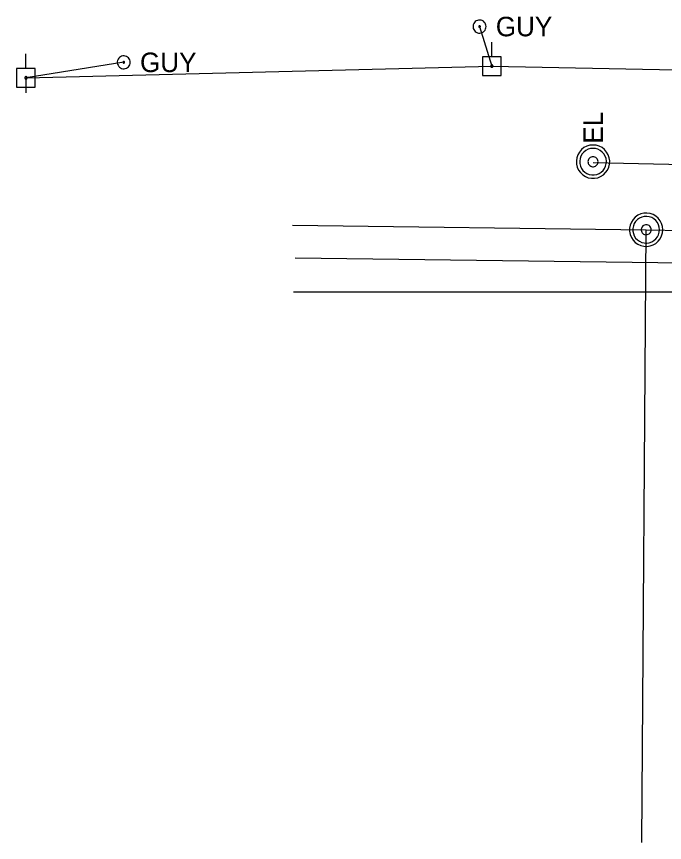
# Model space of a CAD drawing. Extents: x 600849 to 606371, y 330010 to 403088.
# Drawn here: x 604301.9 to 604429.9, y 332599 to 332762.2 of the extents above; entities that cross this region are included whole.
import ezdxf

# ---------------------------------------------------------------- set-up
doc = ezdxf.new("R2010")
doc.units = 0
for name, color, linetype in [('E_UTL_E', 7, 'Continuous'), ('E_UTL_E_UG', 7, 'Continuous'), ('E_UTL_EGuyWire', 7, 'Continuous'), ('E_UTL_EPowerPole', 7, 'Continuous'), ('E_UTL_Overhead', 7, 'Continuous'), ('E_UTL_SAN', 7, 'Continuous'), ('E_UTL_SAN_UG', 7, 'Continuous'), ('E_UTL_T_UG', 7, 'Continuous'), ('E_UTL_W_UG', 7, 'Continuous')]:
    doc.layers.add(name, color=color, linetype=linetype)

msp = doc.modelspace()

# ---------------------------------------------------------------- linework, layer by layer
at = {"layer": 'E_UTL_E'}
for points in [[(604415.81, 332736.82), (604415.19, 332736.76), (604414.59, 332736.59), (604414.03, 332736.3), (604413.53, 332735.91), (604413.12, 332735.44), (604412.81, 332734.9), (604412.61, 332734.3), (604412.52, 332733.68), (604412.55, 332733.05), (604412.69, 332732.44), (604412.95, 332731.87), (604413.32, 332731.36), (604413.77, 332730.93), (604414.3, 332730.59), (604414.88, 332730.36), (604415.5, 332730.24), (604416.13, 332730.24), (604416.74, 332730.36), (604417.32, 332730.59), (604417.85, 332730.93), (604418.31, 332731.36), (604418.67, 332731.87), (604418.93, 332732.44), (604419.08, 332733.05), (604419.11, 332733.68), (604419.02, 332734.3), (604418.81, 332734.9), (604418.5, 332735.44), (604418.09, 332735.91), (604417.6, 332736.3), (604417.04, 332736.59), (604416.44, 332736.76), (604415.81, 332736.82)], [(604415.81, 332736.82), (604415.19, 332736.76), (604414.59, 332736.59), (604414.03, 332736.3), (604413.53, 332735.91), (604413.12, 332735.44), (604412.81, 332734.9), (604412.61, 332734.3), (604412.52, 332733.68), (604412.55, 332733.05), (604412.69, 332732.44), (604412.95, 332731.87), (604413.32, 332731.36), (604413.77, 332730.93), (604414.3, 332730.59), (604414.88, 332730.36), (604415.5, 332730.24), (604416.13, 332730.24), (604416.74, 332730.36), (604417.32, 332730.59), (604417.85, 332730.93), (604418.31, 332731.36), (604418.67, 332731.87), (604418.93, 332732.44), (604419.08, 332733.05), (604419.11, 332733.68), (604419.02, 332734.3), (604418.81, 332734.9), (604418.5, 332735.44), (604418.09, 332735.91), (604417.6, 332736.3), (604417.04, 332736.59), (604416.44, 332736.76), (604415.81, 332736.82)], [(604415.81, 332736.16), (604415.31, 332736.12), (604414.83, 332735.98), (604414.38, 332735.75), (604413.99, 332735.43), (604413.66, 332735.06), (604413.41, 332734.62), (604413.25, 332734.15), (604413.18, 332733.65), (604413.2, 332733.15), (604413.32, 332732.66), (604413.53, 332732.2), (604413.82, 332731.8), (604414.18, 332731.45), (604414.6, 332731.18), (604415.07, 332730.99), (604415.56, 332730.9), (604416.06, 332730.9), (604416.56, 332730.99), (604417.02, 332731.18), (604417.44, 332731.45), (604417.81, 332731.8), (604418.1, 332732.2), (604418.31, 332732.66), (604418.43, 332733.15), (604418.45, 332733.65), (604418.38, 332734.15), (604418.21, 332734.62), (604417.96, 332735.06), (604417.63, 332735.43), (604417.24, 332735.75), (604416.79, 332735.98), (604416.31, 332736.12), (604415.81, 332736.16)], [(604415.81, 332736.16), (604415.31, 332736.12), (604414.83, 332735.98), (604414.38, 332735.75), (604413.99, 332735.43), (604413.66, 332735.06), (604413.41, 332734.62), (604413.25, 332734.15), (604413.18, 332733.65), (604413.2, 332733.15), (604413.32, 332732.66), (604413.53, 332732.2), (604413.82, 332731.8), (604414.18, 332731.45), (604414.6, 332731.18), (604415.07, 332730.99), (604415.56, 332730.9), (604416.06, 332730.9), (604416.56, 332730.99), (604417.02, 332731.18), (604417.44, 332731.45), (604417.81, 332731.8), (604418.1, 332732.2), (604418.31, 332732.66), (604418.43, 332733.15), (604418.45, 332733.65), (604418.38, 332734.15), (604418.21, 332734.62), (604417.96, 332735.06), (604417.63, 332735.43), (604417.24, 332735.75), (604416.79, 332735.98), (604416.31, 332736.12), (604415.81, 332736.16)], [(604415.81, 332734.51), (604415.62, 332734.5), (604415.44, 332734.44), (604415.28, 332734.36), (604415.13, 332734.24), (604415.01, 332734.1), (604414.91, 332733.94), (604414.85, 332733.76), (604414.82, 332733.57), (604414.83, 332733.38), (604414.88, 332733.2), (604414.95, 332733.03), (604415.06, 332732.88), (604415.2, 332732.75), (604415.36, 332732.64), (604415.53, 332732.57), (604415.72, 332732.54), (604415.91, 332732.54), (604416.09, 332732.57), (604416.27, 332732.64), (604416.42, 332732.75), (604416.56, 332732.88), (604416.67, 332733.03), (604416.75, 332733.2), (604416.79, 332733.38), (604416.8, 332733.57), (604416.77, 332733.76), (604416.71, 332733.94), (604416.62, 332734.1), (604416.5, 332734.24), (604416.35, 332734.36), (604416.18, 332734.44), (604416, 332734.5), (604415.81, 332734.51)], [(604415.81, 332734.51), (604415.62, 332734.5), (604415.44, 332734.44), (604415.28, 332734.36), (604415.13, 332734.24), (604415.01, 332734.1), (604414.91, 332733.94), (604414.85, 332733.76), (604414.82, 332733.57), (604414.83, 332733.38), (604414.88, 332733.2), (604414.95, 332733.03), (604415.06, 332732.88), (604415.2, 332732.75), (604415.36, 332732.64), (604415.53, 332732.57), (604415.72, 332732.54), (604415.91, 332732.54), (604416.09, 332732.57), (604416.27, 332732.64), (604416.42, 332732.75), (604416.56, 332732.88), (604416.67, 332733.03), (604416.75, 332733.2), (604416.79, 332733.38), (604416.8, 332733.57), (604416.77, 332733.76), (604416.71, 332733.94), (604416.62, 332734.1), (604416.5, 332734.24), (604416.35, 332734.36), (604416.18, 332734.44), (604416, 332734.5), (604415.81, 332734.51)]]:
    msp.add_lwpolyline(points, dxfattribs=at)
at = {"layer": 'E_UTL_E_UG'}
msp.add_line((604415.87, 332733.34), (605162.93, 332719.18), dxfattribs=at)
at = {"layer": 'E_UTL_EGuyWire'}
for p, q in [((604393.4, 332760.22), (604395.83, 332752.41)), ((604323.13, 332753.16), (604303.82, 332750.1))]:
    msp.add_line(p, q, dxfattribs=at)
for points in [[(604394.69, 332760.22), (604394.66, 332760.47), (604394.6, 332760.7), (604394.48, 332760.92), (604394.33, 332761.11), (604394.15, 332761.27), (604393.94, 332761.39), (604393.71, 332761.47), (604393.47, 332761.51), (604393.22, 332761.49), (604392.98, 332761.44), (604392.76, 332761.33), (604392.56, 332761.19), (604392.4, 332761.02), (604392.26, 332760.81), (604392.17, 332760.59), (604392.13, 332760.35), (604392.13, 332760.1), (604392.17, 332759.86), (604392.26, 332759.64), (604392.4, 332759.43), (604392.56, 332759.25), (604392.76, 332759.11), (604392.98, 332759.01), (604393.22, 332758.95), (604393.47, 332758.94), (604393.71, 332758.98), (604393.94, 332759.06), (604394.15, 332759.18), (604394.33, 332759.34), (604394.48, 332759.53), (604394.6, 332759.75), (604394.66, 332759.98), (604394.69, 332760.22)], [(604393.56, 332760.22), (604393.56, 332760.25), (604393.55, 332760.28), (604393.54, 332760.31), (604393.52, 332760.33), (604393.5, 332760.35), (604393.47, 332760.37), (604393.44, 332760.38), (604393.41, 332760.38), (604393.38, 332760.38), (604393.35, 332760.38), (604393.32, 332760.36), (604393.3, 332760.34), (604393.28, 332760.32), (604393.26, 332760.3), (604393.25, 332760.27), (604393.24, 332760.24), (604393.24, 332760.21), (604393.25, 332760.18), (604393.26, 332760.15), (604393.28, 332760.12), (604393.3, 332760.1), (604393.32, 332760.08), (604393.35, 332760.07), (604393.38, 332760.06), (604393.41, 332760.06), (604393.44, 332760.07), (604393.47, 332760.08), (604393.5, 332760.09), (604393.52, 332760.11), (604393.54, 332760.14), (604393.55, 332760.16), (604393.56, 332760.19), (604393.56, 332760.22)], [(604324.41, 332753.16), (604324.39, 332753.4), (604324.32, 332753.63), (604324.21, 332753.85), (604324.06, 332754.04), (604323.87, 332754.2), (604323.66, 332754.32), (604323.43, 332754.4), (604323.19, 332754.44), (604322.95, 332754.43), (604322.71, 332754.37), (604322.49, 332754.27), (604322.29, 332754.13), (604322.12, 332753.95), (604321.99, 332753.75), (604321.9, 332753.52), (604321.85, 332753.28), (604321.85, 332753.04), (604321.9, 332752.8), (604321.99, 332752.57), (604322.12, 332752.36), (604322.29, 332752.19), (604322.49, 332752.05), (604322.71, 332751.94), (604322.95, 332751.89), (604323.19, 332751.88), (604323.43, 332751.91), (604323.66, 332751.99), (604323.87, 332752.11), (604324.06, 332752.27), (604324.21, 332752.46), (604324.32, 332752.68), (604324.39, 332752.91), (604324.41, 332753.16)], [(604323.29, 332753.16), (604323.29, 332753.19), (604323.28, 332753.22), (604323.27, 332753.24), (604323.25, 332753.27), (604323.22, 332753.29), (604323.2, 332753.3), (604323.17, 332753.31), (604323.14, 332753.32), (604323.11, 332753.32), (604323.08, 332753.31), (604323.05, 332753.3), (604323.03, 332753.28), (604323, 332753.26), (604322.99, 332753.23), (604322.98, 332753.2), (604322.97, 332753.17), (604322.97, 332753.14), (604322.98, 332753.11), (604322.99, 332753.08), (604323, 332753.06), (604323.03, 332753.04), (604323.05, 332753.02), (604323.08, 332753.01), (604323.11, 332753), (604323.14, 332753), (604323.17, 332753), (604323.2, 332753.01), (604323.22, 332753.03), (604323.25, 332753.05), (604323.27, 332753.07), (604323.28, 332753.1), (604323.29, 332753.13), (604323.29, 332753.16)]]:
    msp.add_lwpolyline(points, dxfattribs=at)
at = {"layer": 'E_UTL_EPowerPole'}
for points in [[(604395.8, 332754.25), (604395.8, 332757.16)], [(604303.79, 332751.94), (604303.79, 332754.85)], [(604397.64, 332754.25), (604393.96, 332754.25)], [(604393.96, 332754.25), (604393.96, 332750.56)], [(604397.64, 332750.56), (604397.64, 332754.25)], [(604305.63, 332751.94), (604301.94, 332751.94)], [(604301.94, 332751.94), (604301.94, 332748.25)], [(604305.63, 332748.25), (604305.63, 332751.94)], [(604396.07, 332752.41), (604396.07, 332752.45), (604396.05, 332752.49), (604396.03, 332752.54), (604396.01, 332752.57), (604395.97, 332752.6), (604395.93, 332752.62), (604395.89, 332752.64), (604395.84, 332752.64), (604395.8, 332752.64), (604395.76, 332752.63), (604395.71, 332752.61), (604395.68, 332752.59), (604395.65, 332752.55), (604395.62, 332752.52), (604395.6, 332752.47), (604395.6, 332752.43), (604395.6, 332752.38), (604395.6, 332752.34), (604395.62, 332752.3), (604395.65, 332752.26), (604395.68, 332752.23), (604395.71, 332752.2), (604395.76, 332752.18), (604395.8, 332752.17), (604395.84, 332752.17), (604395.89, 332752.17), (604395.93, 332752.19), (604395.97, 332752.21), (604396.01, 332752.24), (604396.03, 332752.28), (604396.05, 332752.32), (604396.07, 332752.36), (604396.07, 332752.41)], [(604304.06, 332750.1), (604304.05, 332750.14), (604304.04, 332750.19), (604304.02, 332750.23), (604303.99, 332750.26), (604303.96, 332750.29), (604303.92, 332750.31), (604303.88, 332750.33), (604303.83, 332750.34), (604303.79, 332750.33), (604303.74, 332750.32), (604303.7, 332750.3), (604303.66, 332750.28), (604303.63, 332750.24), (604303.61, 332750.21), (604303.59, 332750.16), (604303.58, 332750.12), (604303.58, 332750.07), (604303.59, 332750.03), (604303.61, 332749.99), (604303.63, 332749.95), (604303.66, 332749.92), (604303.7, 332749.89), (604303.74, 332749.87), (604303.79, 332749.86), (604303.83, 332749.86), (604303.88, 332749.87), (604303.92, 332749.88), (604303.96, 332749.9), (604303.99, 332749.93), (604304.02, 332749.97), (604304.04, 332750.01), (604304.05, 332750.05), (604304.06, 332750.1)], [(604393.96, 332750.56), (604397.64, 332750.56)], [(604301.94, 332748.25), (604305.63, 332748.25)]]:
    msp.add_lwpolyline(points, dxfattribs=at)
at = {"layer": 'E_UTL_Overhead'}
msp.add_lwpolyline([(604303.82, 332747.1), (604303.82, 332750.1), (604395.83, 332752.41), (604557.99, 332749.19), (604648.21, 332744.48), (604719.29, 332741.23), (604740, 332740.64), (604831.99, 332743)], dxfattribs=at)
at = {"layer": 'E_UTL_SAN'}
for points in [[(604429.61, 332720.08), (604429.55, 332720.71), (604429.37, 332721.31), (604429.09, 332721.87), (604428.7, 332722.36), (604428.22, 332722.77), (604427.68, 332723.08), (604427.09, 332723.29), (604426.47, 332723.38), (604425.84, 332723.35), (604425.23, 332723.2), (604424.66, 332722.94), (604424.15, 332722.58), (604423.72, 332722.12), (604423.38, 332721.59), (604423.14, 332721.01), (604423.02, 332720.4), (604423.02, 332719.77), (604423.14, 332719.15), (604423.38, 332718.57), (604423.72, 332718.04), (604424.15, 332717.59), (604424.66, 332717.22), (604425.23, 332716.96), (604425.84, 332716.82), (604426.47, 332716.79), (604427.09, 332716.88), (604427.68, 332717.08), (604428.22, 332717.39), (604428.7, 332717.81), (604429.09, 332718.3), (604429.37, 332718.86), (604429.55, 332719.46), (604429.61, 332720.08)], [(604428.95, 332720.08), (604428.9, 332720.58), (604428.76, 332721.06), (604428.53, 332721.51), (604428.22, 332721.9), (604427.84, 332722.23), (604427.41, 332722.48), (604426.93, 332722.65), (604426.44, 332722.72), (604425.93, 332722.7), (604425.45, 332722.58), (604424.99, 332722.37), (604424.58, 332722.08), (604424.23, 332721.71), (604423.96, 332721.29), (604423.78, 332720.83), (604423.68, 332720.33), (604423.68, 332719.83), (604423.78, 332719.34), (604423.96, 332718.87), (604424.23, 332718.45), (604424.58, 332718.09), (604424.99, 332717.8), (604425.45, 332717.59), (604425.93, 332717.47), (604426.44, 332717.45), (604426.93, 332717.52), (604427.41, 332717.68), (604427.84, 332717.93), (604428.22, 332718.26), (604428.53, 332718.66), (604428.76, 332719.1), (604428.9, 332719.58), (604428.95, 332720.08)], [(604427.3, 332720.08), (604427.28, 332720.27), (604427.23, 332720.45), (604427.14, 332720.62), (604427.03, 332720.77), (604426.88, 332720.89), (604426.72, 332720.98), (604426.54, 332721.04), (604426.36, 332721.07), (604426.17, 332721.06), (604425.99, 332721.02), (604425.81, 332720.94), (604425.66, 332720.83), (604425.53, 332720.69), (604425.43, 332720.54), (604425.36, 332720.36), (604425.32, 332720.18), (604425.32, 332719.99), (604425.36, 332719.8), (604425.43, 332719.63), (604425.53, 332719.47), (604425.66, 332719.33), (604425.81, 332719.23), (604425.99, 332719.15), (604426.17, 332719.1), (604426.36, 332719.09), (604426.54, 332719.12), (604426.72, 332719.18), (604426.88, 332719.28), (604427.03, 332719.4), (604427.14, 332719.55), (604427.23, 332719.71), (604427.28, 332719.9), (604427.3, 332720.08)]]:
    msp.add_lwpolyline(points, dxfattribs=at)
at = {"layer": 'E_UTL_SAN_UG'}
msp.add_line((604426.3, 332720.08), (604737.44, 332715.28), dxfattribs=at)
for points in [[(604356.46, 332720.96), (604426.3, 332720.08)], [(604425.44, 332599.04), (604426.3, 332720.08)]]:
    msp.add_lwpolyline(points, dxfattribs=at)
at = {"layer": 'E_UTL_T_UG'}
msp.add_line((604356.98, 332714.56), (604981.82, 332706.04), dxfattribs=at)
at = {"layer": 'E_UTL_W_UG'}
msp.add_line((604356.64, 332707.84), (604433.72, 332707.84), dxfattribs=at)

# ---------------------------------------------------------------- texts
at = {"layer": 'E_UTL_E'}
msp.add_text('EL', height=3.849, rotation=90, dxfattribs=at).set_placement((604417.76, 332737.09))
msp.add_text('EL', height=3.849, rotation=90, dxfattribs=at).set_placement((604417.76, 332737.09))
at = {"layer": 'E_UTL_EGuyWire'}
for p in [(604396.61, 332758.3), (604326.34, 332751.23)]:
    msp.add_text('GUY', height=3.85, dxfattribs=at).set_placement(p)

doc.saveas('drawing.dxf')
